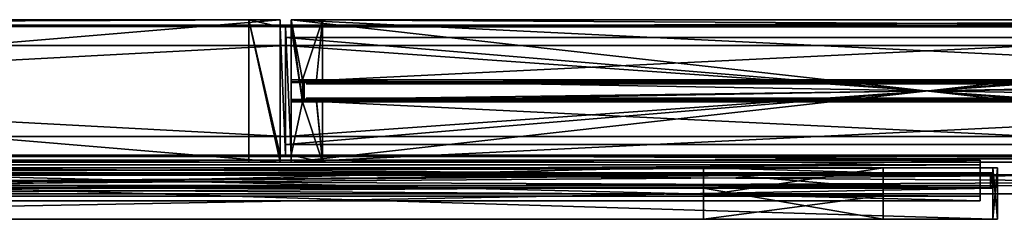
# Model space of a CAD drawing. Header units: inches. Extents: x -213 to 429, y -72 to 85.
# Tile 497 of 656: x 345.82 to 373.45, y -71.07 to -65.47. Entities that reach past the tile are written whole.
import ezdxf

# ---------------------------------------------------------------- set-up
doc = ezdxf.new("R2010")
doc.units = ezdxf.units.IN
doc.header["$LTSCALE"] = 96
doc.header["$MEASUREMENT"] = 0
for name, color, linetype, true_color in [('CET color Grey4', 7, 'Continuous', 0x0a0a0a), ('CET color Grey71', 7, 'Continuous', 0xb4b4b4), ('CET color Grey80', 7, 'Continuous', 0xcccdc8)]:
    doc.layers.add(name, color=color, linetype=linetype, true_color=true_color)
doc.layers.add('CET Default', color=1, linetype='Continuous')

# ---------------------------------------------------------------- blocks, each defined once
blk = doc.blocks.new('*C375')
at = {"layer": 'CET color Grey4', "linetype": 'Continuous'}
mesh = blk.add_polyface(dxfattribs=at)
corners = [(35.843, 3.843, 3.681), (0.157, 3.843, 3.681), (0.157, 3.843, 3.878), (35.843, 3.843, 3.878), (0.157, 3.803, 3.681), (0.157, 3.803, 3.878), (35.843, 3.803, 3.681), (35.843, 3.803, 3.878)]
mesh.append_faces([[corners[k] for k in face] for face in [(0, 2, 3, 0), (1, 5, 2, 1), (1, 6, 4, 1), (5, 3, 2, 5), (4, 7, 5, 4), (6, 3, 7, 6)]], dxfattribs={"vtx0": -1, "vtx3": -1})
mesh.append_faces([[corners[k] for k in face] for face in [(0, 1, 2, 0), (1, 4, 5, 1), (1, 0, 6, 1), (5, 7, 3, 5), (4, 6, 7, 4), (6, 0, 3, 6)]], dxfattribs={"vtx2": -1})
mesh = blk.add_polyface(dxfattribs=at)
corners = [(35.843, 3.843, 117.374), (0.157, 3.843, 117.374), (0.157, 3.843, 117.571), (35.843, 3.843, 117.571), (0.157, 3.803, 117.374), (0.157, 3.803, 117.571), (35.843, 3.803, 117.374), (35.843, 3.803, 117.571)]
mesh.append_faces([[corners[k] for k in face] for face in [(0, 2, 3, 0), (1, 5, 2, 1), (1, 6, 4, 1), (5, 3, 2, 5), (4, 7, 5, 4), (6, 3, 7, 6)]], dxfattribs={"vtx0": -1, "vtx3": -1})
mesh.append_faces([[corners[k] for k in face] for face in [(0, 1, 2, 0), (1, 4, 5, 1), (1, 0, 6, 1), (5, 7, 3, 5), (4, 6, 7, 4), (6, 0, 3, 6)]], dxfattribs={"vtx2": -1})
mesh = blk.add_polyface(dxfattribs=at)
corners = [(36, 3.5), (0, 3.5), (0, 3.5, 1.252), (36, 3.5, 1.252), (0, 0.5), (0, 0.5, 1.252), (36, 0.5), (36, 0.5, 1.252)]
mesh.append_faces([[corners[k] for k in face] for face in [(0, 2, 3, 0), (1, 5, 2, 1), (1, 6, 4, 1), (5, 3, 2, 5), (4, 7, 5, 4), (6, 3, 7, 6)]], dxfattribs={"vtx0": -1, "vtx3": -1})
mesh.append_faces([[corners[k] for k in face] for face in [(0, 1, 2, 0), (1, 4, 5, 1), (1, 0, 6, 1), (5, 7, 3, 5), (4, 6, 7, 4), (6, 0, 3, 6)]], dxfattribs={"vtx2": -1})
mesh = blk.add_polyface(dxfattribs=at)
corners = [(0, 3.28, 119), (0, 0.72, 119), (0, 0.72, 120), (0, 3.28, 120), (36, 3.28, 119), (36, 0.72, 120), (36, 0.72, 119), (36, 3.28, 120)]
mesh.append_faces([[corners[k] for k in face] for face in [(0, 2, 3, 0), (4, 5, 6, 4), (0, 6, 1, 0), (1, 5, 2, 1), (2, 7, 3, 2), (3, 4, 0, 3)]], dxfattribs={"vtx0": -1, "vtx3": -1})
mesh.append_faces([[corners[k] for k in face] for face in [(0, 1, 2, 0), (4, 7, 5, 4), (0, 4, 6, 0), (1, 6, 5, 1), (2, 5, 7, 2), (3, 7, 4, 3)]], dxfattribs={"vtx2": -1})
mesh = blk.add_polyface(dxfattribs=at)
corners = [(0.157, 1.764, 4.224), (35.843, 1.764, 4.224), (35.843, 2.236, 4.224), (0.157, 2.236, 4.224)]
mesh.append_faces([[corners[k] for k in face] for face in [(0, 2, 3, 0)]], dxfattribs={"vtx0": -1, "vtx3": -1})
mesh.append_faces([[corners[k] for k in face] for face in [(0, 1, 2, 0)]], dxfattribs={"vtx2": -1})
mesh = blk.add_polyface(dxfattribs=at)
corners = [(0.157, 2.236, 4.697), (0.157, 2.236, 4.224), (35.843, 2.236, 4.697), (35.843, 2.236, 4.224)]
mesh.append_faces([[corners[k] for k in face] for face in [(2, 1, 3, 2)]], dxfattribs={"vtx0": -1, "vtx3": -1})
mesh.append_faces([[corners[k] for k in face] for face in [(0, 1, 2, 0)]], dxfattribs={"vtx1": -1})
mesh = blk.add_polyface(dxfattribs=at)
corners = [(35.843, 1.764, 116.972), (0.157, 1.764, 116.972), (35.843, 2.236, 116.972), (0.157, 2.236, 116.972)]
mesh.append_faces([[corners[k] for k in face] for face in [(2, 1, 3, 2)]], dxfattribs={"vtx0": -1, "vtx3": -1})
mesh.append_faces([[corners[k] for k in face] for face in [(0, 1, 2, 0)]], dxfattribs={"vtx1": -1})
mesh = blk.add_polyface(dxfattribs=at)
corners = [(0.157, 2.236, 116.972), (0.157, 2.236, 116.5), (35.843, 2.236, 116.972), (35.843, 2.236, 116.5)]
mesh.append_faces([[corners[k] for k in face] for face in [(2, 1, 3, 2)]], dxfattribs={"vtx0": -1, "vtx3": -1})
mesh.append_faces([[corners[k] for k in face] for face in [(0, 1, 2, 0)]], dxfattribs={"vtx1": -1})
mesh = blk.add_polyface(dxfattribs=at)
corners = [(0.52, 1.772, 4.252), (0.52, 2.291, 4.252), (0.52, 2.291, 117), (0.52, 1.772, 117)]
mesh.append_faces([[corners[k] for k in face] for face in [(0, 2, 3, 0)]], dxfattribs={"vtx0": -1, "vtx3": -1})
mesh.append_faces([[corners[k] for k in face] for face in [(0, 1, 2, 0)]], dxfattribs={"vtx2": -1})
mesh = blk.add_polyface(dxfattribs=at)
corners = [(0.52, 2.244, 117), (0.52, 2.244, 4.252), (0.992, 2.244, 117), (0.992, 2.244, 4.252)]
mesh.append_faces([[corners[k] for k in face] for face in [(2, 1, 3, 2)]], dxfattribs={"vtx0": -1, "vtx3": -1})
mesh.append_faces([[corners[k] for k in face] for face in [(0, 1, 2, 0)]], dxfattribs={"vtx1": -1})
mesh = blk.add_polyface(dxfattribs=at)
corners = [(0.157, 1.764, 4.224), (0.157, 1.764, 4.697), (35.843, 1.764, 4.697), (35.843, 1.764, 4.224)]
mesh.append_faces([[corners[k] for k in face] for face in [(0, 2, 3, 0)]], dxfattribs={"vtx0": -1, "vtx3": -1})
mesh.append_faces([[corners[k] for k in face] for face in [(0, 1, 2, 0)]], dxfattribs={"vtx2": -1})
mesh = blk.add_polyface(dxfattribs=at)
corners = [(0.157, 1.764, 116.5), (0.157, 1.764, 116.972), (35.843, 1.764, 116.972), (35.843, 1.764, 116.5)]
mesh.append_faces([[corners[k] for k in face] for face in [(0, 2, 3, 0)]], dxfattribs={"vtx0": -1, "vtx3": -1})
mesh.append_faces([[corners[k] for k in face] for face in [(0, 1, 2, 0)]], dxfattribs={"vtx2": -1})
mesh = blk.add_polyface(dxfattribs=at)
corners = [(0.52, 1.772, 4.252), (0.52, 1.772, 117), (0.992, 1.772, 117), (0.992, 1.772, 4.252)]
mesh.append_faces([[corners[k] for k in face] for face in [(0, 2, 3, 0)]], dxfattribs={"vtx0": -1, "vtx3": -1})
mesh.append_faces([[corners[k] for k in face] for face in [(0, 1, 2, 0)]], dxfattribs={"vtx2": -1})
mesh = blk.add_polyface(dxfattribs=at)
corners = [(0.157, 0.157, 3.681), (35.843, 0.157, 3.681), (35.843, 0.157, 3.878), (0.157, 0.157, 3.878), (35.843, 0.197, 3.681), (35.843, 0.197, 3.878), (0.157, 0.197, 3.681), (0.157, 0.197, 3.878)]
mesh.append_faces([[corners[k] for k in face] for face in [(0, 2, 3, 0), (1, 5, 2, 1), (1, 6, 4, 1), (5, 3, 2, 5), (4, 7, 5, 4), (6, 3, 7, 6)]], dxfattribs={"vtx0": -1, "vtx3": -1})
mesh.append_faces([[corners[k] for k in face] for face in [(0, 1, 2, 0), (1, 4, 5, 1), (1, 0, 6, 1), (5, 7, 3, 5), (4, 6, 7, 4), (6, 0, 3, 6)]], dxfattribs={"vtx2": -1})
mesh = blk.add_polyface(dxfattribs=at)
corners = [(0.157, 0.157, 117.374), (35.843, 0.157, 117.374), (35.843, 0.157, 117.571), (0.157, 0.157, 117.571), (35.843, 0.197, 117.374), (35.843, 0.197, 117.571), (0.157, 0.197, 117.374), (0.157, 0.197, 117.571)]
mesh.append_faces([[corners[k] for k in face] for face in [(0, 2, 3, 0), (1, 5, 2, 1), (1, 6, 4, 1), (5, 3, 2, 5), (4, 7, 5, 4), (6, 3, 7, 6)]], dxfattribs={"vtx0": -1, "vtx3": -1})
mesh.append_faces([[corners[k] for k in face] for face in [(0, 1, 2, 0), (1, 4, 5, 1), (1, 0, 6, 1), (5, 7, 3, 5), (4, 6, 7, 4), (6, 0, 3, 6)]], dxfattribs={"vtx2": -1})
at = {"layer": 'CET color Grey71', "linetype": 'Continuous'}
mesh = blk.add_polyface(dxfattribs=at)
corners = [(0.575, 2.2, 4.287), (0.575, 2.2, 116.961), (35.425, 2.2, 116.961), (35.425, 2.2, 4.287)]
mesh.append_faces([[corners[k] for k in face] for face in [(0, 2, 3, 0)]], dxfattribs={"vtx0": -1, "vtx3": -1})
mesh.append_faces([[corners[k] for k in face] for face in [(0, 1, 2, 0)]], dxfattribs={"vtx2": -1})
mesh = blk.add_polyface(dxfattribs=at)
corners = [(0.575, 1.8, 116.961), (0.575, 1.8, 4.287), (35.425, 1.8, 116.961), (35.425, 1.8, 4.287)]
mesh.append_faces([[corners[k] for k in face] for face in [(2, 1, 3, 2)]], dxfattribs={"vtx0": -1, "vtx3": -1})
mesh.append_faces([[corners[k] for k in face] for face in [(0, 1, 2, 0)]], dxfattribs={"vtx1": -1})
at = {"layer": 'CET color Grey80', "linetype": 'Continuous'}
mesh = blk.add_polyface(dxfattribs=at)
corners = [(0.87, 2.26, 4.752), (0.87, 2.309, 4.752), (1.031, 2.26, 4.752), (1.031, 4, 4.752), (0.472, 2.309, 4.752), (0.157, 4, 4.752), (0.472, 1.691, 4.752), (0.157, 3.803, 4.752), (0.157, 0.197, 4.752), (0, 3.803, 4.752), (0, 0.197, 4.752), (1.031, 0, 4.752), (0.87, 1.74, 4.752), (1.031, 1.74, 4.752), (0.87, 1.691, 4.752), (0.157, 0, 4.752), (0.157, 0.197, 116.5), (0.157, 0, 116.5), (1.031, 0, 116.5), (0.472, 1.691, 116.5), (0.87, 1.691, 116.5), (0.87, 1.74, 116.5), (1.031, 1.74, 116.5), (0, 3.803, 116.5), (0, 0.197, 116.5), (0.157, 3.803, 116.5), (0.157, 4, 116.5), (0.472, 2.309, 116.5), (1.031, 4, 116.5), (0.87, 2.309, 116.5), (1.031, 2.26, 116.5), (0.87, 2.26, 116.5)]
mesh.append_faces([[corners[k] for k in face] for face in [(6, 8, 7, 6), (11, 8, 6, 11), (19, 16, 18, 19), (25, 16, 19, 25)]], dxfattribs={"vtx0": -1, "vtx1": -1, "vtx2": -1, "vtx3": -1})
mesh.append_faces([[corners[k] for k in face] for face in [(1, 3, 2, 1), (4, 5, 3, 4), (6, 7, 5, 6), (8, 9, 7, 8), (11, 14, 12, 11), (11, 6, 14, 11), (26, 19, 27, 26), (28, 27, 29, 28)]], dxfattribs={"vtx0": -1, "vtx2": -1, "vtx3": -1})
mesh.append_faces([[corners[k] for k in face] for face in [(11, 12, 13, 11), (30, 29, 31, 30)]], dxfattribs={"vtx0": -1, "vtx3": -1})
mesh.append_faces([[corners[k] for k in face] for face in [(0, 1, 2, 0), (22, 21, 18, 22), (24, 23, 10, 24), (16, 24, 8, 16), (17, 16, 15, 17), (18, 17, 11, 18), (22, 18, 13, 22), (21, 22, 12, 21), (20, 21, 14, 20), (19, 20, 6, 19), (27, 19, 4, 27), (29, 27, 1, 29), (31, 29, 0, 31), (30, 31, 2, 30), (28, 30, 3, 28), (26, 28, 5, 26), (25, 26, 7, 25), (23, 25, 9, 23)]], dxfattribs={"vtx1": -1})
mesh.append_faces([[corners[k] for k in face] for face in [(1, 4, 3, 1), (4, 6, 5, 4), (20, 19, 18, 20), (21, 20, 18, 21), (25, 23, 16, 25), (26, 25, 19, 26), (28, 26, 27, 28), (30, 28, 29, 30)]], dxfattribs={"vtx1": -1, "vtx2": -1})
mesh.append_faces([[corners[k] for k in face] for face in [(8, 10, 9, 8), (11, 15, 8, 11), (16, 17, 18, 16), (23, 24, 16, 23), (23, 9, 10, 23), (24, 10, 8, 24), (16, 8, 15, 16), (17, 15, 11, 17), (18, 11, 13, 18), (22, 13, 12, 22), (21, 12, 14, 21), (20, 14, 6, 20), (19, 6, 4, 19), (27, 4, 1, 27), (29, 1, 0, 29), (31, 0, 2, 31), (30, 2, 3, 30), (28, 3, 5, 28), (26, 5, 7, 26), (25, 7, 9, 25)]], dxfattribs={"vtx2": -1})
mesh = blk.add_polyface(dxfattribs=at)
corners = [(0.157, 2.309, 4.591), (0.157, 4, 1.252), (0.157, 2.309, 4.197), (0.157, 1.691, 4.197), (0.157, 0.197, 3.878), (0.157, 1.691, 4.591), (0.157, 1.742, 4.752), (0.157, 1.742, 4.591), (0.157, 0, 4.752), (0.157, 0, 3.878), (0.157, 4, 3.878), (0.157, 3.803, 3.878), (0.157, 4, 4.752), (0.157, 3.803, 3.681), (0.157, 4, 3.681), (0.157, 2.258, 4.752), (0.157, 2.258, 4.591), (0.157, 0.197, 3.681), (0.157, 0, 3.681), (0.157, 0, 1.252), (35.843, 0, 3.681), (35.843, 0, 1.252), (35.843, 4, 1.252), (35.843, 0.197, 3.681), (35.843, 0.197, 3.878), (35.843, 2.309, 4.591), (35.843, 4, 4.752), (35.843, 2.258, 4.752), (35.843, 2.258, 4.591), (35.843, 4, 3.681), (35.843, 3.803, 3.681), (35.843, 3.803, 3.878), (35.843, 4, 3.878), (35.843, 1.742, 4.752), (35.843, 0, 4.752), (35.843, 0, 3.878), (35.843, 1.691, 4.591), (35.843, 1.742, 4.591), (35.843, 1.691, 4.197), (35.843, 2.309, 4.197)]
mesh.append_faces([[corners[k] for k in face] for face in [(1, 4, 3, 1), (4, 6, 5, 4), (11, 0, 12, 11), (13, 1, 0, 13), (25, 22, 30, 25), (26, 25, 31, 26), (36, 33, 24, 36), (38, 24, 22, 38)]], dxfattribs={"vtx0": -1, "vtx1": -1, "vtx2": -1, "vtx3": -1})
mesh.append_faces([[corners[k] for k in face] for face in [(0, 1, 2, 0), (39, 22, 25, 39)]], dxfattribs={"vtx0": -1, "vtx1": -1, "vtx3": -1})
mesh.append_faces([[corners[k] for k in face] for face in [(1, 3, 2, 1), (4, 5, 3, 4), (1, 17, 4, 1), (1, 18, 17, 1), (25, 26, 27, 25), (25, 30, 31, 25), (24, 33, 34, 24)]], dxfattribs={"vtx0": -1, "vtx2": -1, "vtx3": -1})
mesh.append_faces([[corners[k] for k in face] for face in [(8, 4, 9, 8), (15, 0, 16, 15), (26, 31, 32, 26)]], dxfattribs={"vtx0": -1, "vtx3": -1})
mesh.append_faces([[corners[k] for k in face] for face in [(10, 11, 12, 10), (28, 25, 27, 28), (35, 24, 34, 35), (22, 21, 1, 22), (29, 22, 14, 29), (30, 29, 13, 30), (31, 30, 11, 31), (32, 31, 10, 32), (26, 32, 12, 26), (27, 26, 15, 27), (28, 27, 16, 28), (25, 28, 0, 25), (39, 25, 2, 39), (38, 39, 3, 38), (36, 38, 5, 36), (37, 36, 7, 37), (33, 37, 6, 33), (34, 33, 8, 34), (35, 34, 9, 35), (24, 35, 4, 24), (23, 24, 17, 23), (20, 23, 18, 20), (21, 20, 19, 21)]], dxfattribs={"vtx1": -1})
mesh.append_faces([[corners[k] for k in face] for face in [(8, 6, 4, 8), (11, 13, 0, 11), (15, 12, 0, 15), (23, 20, 22, 23), (24, 23, 22, 24), (38, 36, 24, 38), (39, 38, 22, 39)]], dxfattribs={"vtx1": -1, "vtx2": -1})
mesh.append_faces([[corners[k] for k in face] for face in [(6, 7, 5, 6), (13, 14, 1, 13), (1, 19, 18, 1), (20, 21, 22, 20), (22, 29, 30, 22), (36, 37, 33, 36), (21, 19, 1, 21), (22, 1, 14, 22), (29, 14, 13, 29), (30, 13, 11, 30), (31, 11, 10, 31), (32, 10, 12, 32), (26, 12, 15, 26), (27, 15, 16, 27), (28, 16, 0, 28), (25, 0, 2, 25), (39, 2, 3, 39), (38, 3, 5, 38), (36, 5, 7, 36), (37, 7, 6, 37), (33, 6, 8, 33), (34, 8, 9, 34), (35, 9, 4, 35), (24, 4, 17, 24), (23, 17, 18, 23), (20, 18, 19, 20)]], dxfattribs={"vtx2": -1})
mesh = blk.add_polyface(dxfattribs=at)
corners = [(0.157, 4, 119), (0.157, 0.197, 117.571), (0.157, 0, 119), (0.157, 1.691, 117.055), (0.157, 2.309, 117.055), (0.157, 3.803, 117.571), (0.157, 4, 117.571), (0.157, 4, 116.5), (0.157, 2.309, 116.661), (0.157, 3.803, 117.374), (0.157, 1.742, 116.5), (0.157, 0.197, 117.374), (0.157, 1.691, 116.661), (0.157, 2.258, 116.661), (0.157, 2.258, 116.5), (0.157, 0, 117.374), (0.157, 0, 116.5), (0.157, 1.742, 116.661), (0.157, 4, 117.374), (0.157, 0, 117.571), (35.843, 0, 119), (35.843, 0, 117.571), (35.843, 0.197, 117.571), (35.843, 4, 116.5), (35.843, 4, 117.374), (35.843, 3.803, 117.374), (35.843, 1.742, 116.5), (35.843, 1.742, 116.661), (35.843, 1.691, 116.661), (35.843, 0.197, 117.374), (35.843, 0, 117.374), (35.843, 0, 116.5), (35.843, 2.309, 116.661), (35.843, 2.258, 116.661), (35.843, 2.258, 116.5), (35.843, 1.691, 117.055), (35.843, 3.803, 117.571), (35.843, 2.309, 117.055), (35.843, 4, 117.571), (35.843, 4, 119)]
mesh.append_faces([[corners[k] for k in face] for face in [(13, 7, 14, 13), (13, 8, 7, 13)]])
mesh.append_faces([[corners[k] for k in face] for face in [(0, 3, 1, 0), (0, 5, 4, 0), (4, 9, 7, 4), (1, 12, 10, 1), (26, 28, 22, 26), (23, 25, 37, 23), (37, 36, 39, 37), (22, 35, 39, 22)]], dxfattribs={"vtx0": -1, "vtx1": -1, "vtx2": -1, "vtx3": -1})
mesh.append_faces([[corners[k] for k in face] for face in [(0, 1, 2, 0), (1, 10, 11, 1), (29, 26, 22, 29), (32, 23, 37, 32), (20, 22, 39, 20)]], dxfattribs={"vtx0": -1, "vtx1": -1, "vtx3": -1})
mesh.append_faces([[corners[k] for k in face] for face in [(0, 4, 3, 0), (4, 5, 9, 4), (1, 3, 12, 1), (26, 29, 30, 26), (23, 32, 33, 23)]], dxfattribs={"vtx0": -1, "vtx2": -1, "vtx3": -1})
mesh.append_faces([[corners[k] for k in face] for face in [(4, 7, 8, 4), (15, 10, 16, 15)]], dxfattribs={"vtx0": -1, "vtx3": -1})
mesh.append_faces([[corners[k] for k in face] for face in [(31, 26, 30, 31), (34, 23, 33, 34), (20, 39, 2, 20), (21, 20, 19, 21), (22, 21, 1, 22), (29, 22, 11, 29), (30, 29, 15, 30), (31, 30, 16, 31), (26, 31, 10, 26), (27, 26, 17, 27), (28, 27, 12, 28), (35, 28, 3, 35), (37, 35, 4, 37), (32, 37, 8, 32), (33, 32, 13, 33), (34, 33, 14, 34), (23, 34, 7, 23), (24, 23, 18, 24), (25, 24, 9, 25), (36, 25, 5, 36), (38, 36, 6, 38), (39, 38, 0, 39)]], dxfattribs={"vtx1": -1})
mesh.append_faces([[corners[k] for k in face] for face in [(15, 11, 10, 15), (28, 35, 22, 28), (25, 36, 37, 25), (35, 37, 39, 35)]], dxfattribs={"vtx1": -1, "vtx2": -1})
mesh.append_faces([[corners[k] for k in face] for face in [(0, 6, 5, 0), (12, 17, 10, 12), (9, 18, 7, 9), (1, 19, 2, 1), (20, 21, 22, 20), (23, 24, 25, 23), (26, 27, 28, 26), (36, 38, 39, 36), (39, 0, 2, 39), (20, 2, 19, 20), (21, 19, 1, 21), (22, 1, 11, 22), (29, 11, 15, 29), (30, 15, 16, 30), (31, 16, 10, 31), (26, 10, 17, 26), (27, 17, 12, 27), (28, 12, 3, 28), (35, 3, 4, 35), (37, 4, 8, 37), (32, 8, 13, 32), (33, 13, 14, 33), (34, 14, 7, 34), (23, 7, 18, 23), (24, 18, 9, 24), (25, 9, 5, 25), (36, 5, 6, 36), (38, 6, 0, 38)]], dxfattribs={"vtx2": -1})
blk = doc.blocks.new('*C308')
at = {"layer": 'CET Default', "linetype": 'Continuous', "rotation": 359.9999999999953}
blk.add_blockref('*C375', (80.571, 73.06), dxfattribs=at)
blk = doc.blocks.new('*C356')
at = {"layer": 'CET color Grey4', "linetype": 'Continuous'}
mesh = blk.add_polyface(dxfattribs=at)
corners = [(27.488, 5.085, 0.591), (-19.488, 5.085, 0.591), (-19.488, 5.085, 1.252), (27.488, 5.085, 1.252), (-19.488, 3.939, 0.591), (-19.488, 3.939, 1.252), (27.488, 3.939, 0.591), (27.488, 3.939, 1.252)]
mesh.append_faces([[corners[k] for k in face] for face in [(0, 2, 3, 0), (1, 5, 2, 1), (1, 6, 4, 1), (5, 3, 2, 5), (4, 7, 5, 4), (6, 3, 7, 6)]], dxfattribs={"vtx0": -1, "vtx3": -1})
mesh.append_faces([[corners[k] for k in face] for face in [(0, 1, 2, 0), (1, 4, 5, 1), (1, 0, 6, 1), (5, 7, 3, 5), (4, 6, 7, 4), (6, 0, 3, 6)]], dxfattribs={"vtx2": -1})
mesh = blk.add_polyface(dxfattribs=at)
corners = [(27.488, 4.955), (-19.488, 4.955), (-19.488, 4.955, 0.591), (27.488, 4.955, 0.591), (-19.488, 4.656), (-19.488, 4.656, 0.591), (27.488, 4.656), (27.488, 4.656, 0.591)]
mesh.append_faces([[corners[k] for k in face] for face in [(0, 2, 3, 0), (1, 5, 2, 1), (1, 6, 4, 1), (5, 3, 2, 5), (4, 7, 5, 4), (6, 3, 7, 6)]], dxfattribs={"vtx0": -1, "vtx3": -1})
mesh.append_faces([[corners[k] for k in face] for face in [(0, 1, 2, 0), (1, 4, 5, 1), (1, 0, 6, 1), (5, 7, 3, 5), (4, 6, 7, 4), (6, 0, 3, 6)]], dxfattribs={"vtx2": -1})
mesh = blk.add_polyface(dxfattribs=at)
corners = [(27.488, 4.368), (-19.488, 4.368), (-19.488, 4.368, 0.591), (27.488, 4.368, 0.591), (-19.488, 4.069), (-19.488, 4.069, 0.591), (27.488, 4.069), (27.488, 4.069, 0.591)]
mesh.append_faces([[corners[k] for k in face] for face in [(0, 2, 3, 0), (1, 5, 2, 1), (1, 6, 4, 1), (5, 3, 2, 5), (4, 7, 5, 4), (6, 3, 7, 6)]], dxfattribs={"vtx0": -1, "vtx3": -1})
mesh.append_faces([[corners[k] for k in face] for face in [(0, 1, 2, 0), (1, 4, 5, 1), (1, 0, 6, 1), (5, 7, 3, 5), (4, 6, 7, 4), (6, 0, 3, 6)]], dxfattribs={"vtx2": -1})
mesh = blk.add_polyface(dxfattribs=at)
corners = [(0.157, 4, 1.252), (1.03, 4, 1.252), (0.157, 4), (1.03, 4), (0.157, 3.803, 1.252), (0.157, 3.803), (0, 3.803, 1.252), (0, 3.803), (0, 0.197, 1.252), (0, 0.197), (0.157, 0.197, 1.252), (0.157, 0.197), (0.157, 0, 1.252), (0.157, 0), (1.03, 0), (1.03, 0, 1.252)]
mesh.append_faces([[corners[k] for k in face] for face in [(14, 11, 5, 14), (4, 10, 15, 4)]], dxfattribs={"vtx0": -1, "vtx1": -1, "vtx2": -1, "vtx3": -1})
mesh.append_faces([[corners[k] for k in face] for face in [(14, 5, 2, 14), (11, 7, 5, 11)]], dxfattribs={"vtx0": -1, "vtx2": -1, "vtx3": -1})
mesh.append_faces([[corners[k] for k in face] for face in [(0, 15, 1, 0)]], dxfattribs={"vtx0": -1, "vtx3": -1})
mesh.append_faces([[corners[k] for k in face] for face in [(0, 1, 2, 0), (4, 0, 5, 4), (6, 4, 7, 6), (8, 6, 9, 8), (10, 8, 11, 10), (12, 10, 13, 12), (3, 14, 2, 3), (15, 12, 14, 15), (1, 15, 3, 1)]], dxfattribs={"vtx1": -1})
mesh.append_faces([[corners[k] for k in face] for face in [(4, 6, 10, 4), (0, 4, 15, 0)]], dxfattribs={"vtx1": -1, "vtx2": -1})
mesh.append_faces([[corners[k] for k in face] for face in [(1, 3, 2, 1), (0, 2, 5, 0), (4, 5, 7, 4), (6, 7, 9, 6), (8, 9, 11, 8), (10, 11, 13, 10), (11, 9, 7, 11), (14, 13, 11, 14), (10, 12, 15, 10), (6, 8, 10, 6), (12, 13, 14, 12), (15, 14, 3, 15)]], dxfattribs={"vtx2": -1})
mesh = blk.add_polyface(dxfattribs=at)
corners = [(0.157, 3.843, 117.374), (0.157, 3.843, 117.571), (47.843, 3.843, 117.571), (47.843, 3.843, 117.374)]
mesh.append_faces([[corners[k] for k in face] for face in [(0, 2, 3, 0)]], dxfattribs={"vtx0": -1, "vtx3": -1})
mesh.append_faces([[corners[k] for k in face] for face in [(0, 1, 2, 0)]], dxfattribs={"vtx2": -1})
mesh = blk.add_polyface(dxfattribs=at)
corners = [(0, 3.28, 119), (0, 0.72, 119), (0, 0.72, 120), (0, 3.28, 120), (48, 3.28, 119), (48, 0.72, 120), (48, 0.72, 119), (48, 3.28, 120)]
mesh.append_faces([[corners[k] for k in face] for face in [(0, 2, 3, 0), (4, 5, 6, 4), (0, 6, 1, 0), (1, 5, 2, 1), (2, 7, 3, 2), (3, 4, 0, 3)]], dxfattribs={"vtx0": -1, "vtx3": -1})
mesh.append_faces([[corners[k] for k in face] for face in [(0, 1, 2, 0), (4, 7, 5, 4), (0, 4, 6, 0), (1, 6, 5, 1), (2, 5, 7, 2), (3, 7, 4, 3)]], dxfattribs={"vtx2": -1})
mesh = blk.add_polyface(dxfattribs=at)
corners = [(0.157, 0.157, 117.374), (0.157, 0.157, 117.571), (47.843, 0.157, 117.571), (47.843, 0.157, 117.374)]
mesh.append_faces([[corners[k] for k in face] for face in [(0, 2, 3, 0)]], dxfattribs={"vtx0": -1, "vtx3": -1})
mesh.append_faces([[corners[k] for k in face] for face in [(0, 1, 2, 0)]], dxfattribs={"vtx2": -1})
at = {"layer": 'CET color Grey71', "linetype": 'Continuous'}
mesh = blk.add_polyface(dxfattribs=at)
corners = [(27.843, 4.65, 117.067), (27.843, 4.374, 117.067), (27.843, 4.65, 3.657), (27.843, 4.374, 3.657), (27.783, 4.709, 117.067), (27.783, 4.709, 3.657), (-19.783, 4.709, 117.067), (-19.783, 4.709, 3.657), (-19.843, 4.65, 117.067), (-19.843, 4.65, 3.657), (-19.843, 4.374, 117.067), (-19.843, 4.374, 3.657), (-19.783, 4.315, 117.067), (-19.783, 4.315, 3.657), (27.783, 4.315, 3.657), (27.783, 4.315, 117.067)]
mesh.append_faces([[corners[k] for k in face] for face in [(13, 2, 3, 13), (13, 5, 2, 13), (13, 7, 5, 13), (13, 9, 7, 13)]], dxfattribs={"vtx0": -1, "vtx2": -1, "vtx3": -1})
mesh.append_faces([[corners[k] for k in face] for face in [(13, 3, 14, 13)]], dxfattribs={"vtx0": -1, "vtx3": -1})
mesh.append_faces([[corners[k] for k in face] for face in [(0, 1, 2, 0), (4, 0, 5, 4), (6, 4, 7, 6), (8, 6, 9, 8), (10, 8, 11, 10), (12, 10, 13, 12), (15, 1, 12, 15), (15, 12, 14, 15), (1, 15, 3, 1)]], dxfattribs={"vtx1": -1})
mesh.append_faces([[corners[k] for k in face] for face in [(6, 8, 12, 6), (4, 6, 12, 4), (0, 4, 12, 0), (1, 0, 12, 1)]], dxfattribs={"vtx1": -1, "vtx2": -1})
mesh.append_faces([[corners[k] for k in face] for face in [(1, 3, 2, 1), (0, 2, 5, 0), (4, 5, 7, 4), (6, 7, 9, 6), (8, 9, 11, 8), (10, 11, 13, 10), (13, 11, 9, 13), (8, 10, 12, 8), (12, 13, 14, 12), (15, 14, 3, 15)]], dxfattribs={"vtx2": -1})
at = {"layer": 'CET color Grey80', "linetype": 'Continuous'}
mesh = blk.add_polyface(dxfattribs=at)
corners = [(-19.843, 5.602, 1.252), (-19.98, 5.602, 1.252), (-19.98, 5.602, 4.752), (-19.843, 5.602, 4.752), (-19.98, 4.157, 1.252), (-19.98, 4.157, 4.752), (-19.843, 4.157, 1.252), (-19.843, 4.157, 4.752)]
mesh.append_faces([[corners[k] for k in face] for face in [(0, 2, 3, 0), (1, 5, 2, 1), (1, 6, 4, 1), (5, 3, 2, 5), (4, 7, 5, 4), (6, 3, 7, 6)]], dxfattribs={"vtx0": -1, "vtx3": -1})
mesh.append_faces([[corners[k] for k in face] for face in [(0, 1, 2, 0), (1, 4, 5, 1), (1, 0, 6, 1), (5, 7, 3, 5), (4, 6, 7, 4), (6, 0, 3, 6)]], dxfattribs={"vtx2": -1})
mesh = blk.add_polyface(dxfattribs=at)
corners = [(27.843, 5.602, 4.752), (27.843, 5.602, 1.252), (-19.843, 5.602, 4.752), (-19.843, 5.602, 1.252), (27.843, 4.728, 4.752), (-19.843, 4.728, 4.752), (27.843, 4.728, 3.65), (-19.843, 4.728, 3.65), (27.843, 4.295, 3.65), (-19.843, 4.295, 3.65), (27.843, 4.295, 4.752), (-19.843, 4.295, 4.752), (27.843, 4.157, 4.752), (-19.843, 4.157, 4.752), (-19.843, 4.157, 1.252), (27.843, 4.157, 1.252)]
mesh.append_faces([[corners[k] for k in face] for face in [(5, 3, 7, 5), (6, 1, 4, 6)]], dxfattribs={"vtx0": -1, "vtx1": -1, "vtx3": -1})
mesh.append_faces([[corners[k] for k in face] for face in [(9, 14, 13, 9), (9, 3, 14, 9), (1, 6, 8, 1)]], dxfattribs={"vtx0": -1, "vtx2": -1, "vtx3": -1})
mesh.append_faces([[corners[k] for k in face] for face in [(9, 13, 11, 9)]], dxfattribs={"vtx0": -1, "vtx3": -1})
mesh.append_faces([[corners[k] for k in face] for face in [(0, 1, 2, 0), (4, 0, 5, 4), (6, 4, 7, 6), (8, 6, 9, 8), (10, 8, 11, 10), (12, 10, 13, 12), (10, 12, 8, 10), (15, 12, 14, 15), (1, 15, 3, 1)]], dxfattribs={"vtx1": -1})
mesh.append_faces([[corners[k] for k in face] for face in [(9, 7, 3, 9), (15, 1, 8, 15), (12, 15, 8, 12)]], dxfattribs={"vtx1": -1, "vtx2": -1})
mesh.append_faces([[corners[k] for k in face] for face in [(1, 3, 2, 1), (0, 2, 5, 0), (4, 5, 7, 4), (6, 7, 9, 6), (8, 9, 11, 8), (10, 11, 13, 10), (5, 2, 3, 5), (1, 0, 4, 1), (12, 13, 14, 12), (15, 14, 3, 15)]], dxfattribs={"vtx2": -1})
mesh = blk.add_polyface(dxfattribs=at)
corners = [(-16.768, 4.157, 115.5), (-16.768, 4.157, 117.244), (-16.768, 4.295, 115.5), (-16.768, 4.295, 117.146), (-16.768, 4.933, 117.244), (-16.768, 4.728, 117.146), (-16.768, 5.602, 115.5), (-16.768, 4.728, 115.5), (-16.768, 4.933, 119), (-16.768, 5.602, 119), (-11.728, 5.602, 115.5), (-11.728, 5.602, 119), (-11.728, 4.933, 119), (-11.728, 4.933, 117.244), (-11.728, 4.728, 117.146), (-11.728, 4.728, 115.5), (-11.728, 4.295, 117.146), (-11.728, 4.157, 117.244), (-11.728, 4.295, 115.5), (-11.728, 4.157, 115.5)]
mesh.append_faces([[corners[k] for k in face] for face in [(4, 6, 5, 4), (14, 10, 13, 14)]], dxfattribs={"vtx0": -1, "vtx1": -1, "vtx2": -1, "vtx3": -1})
mesh.append_faces([[corners[k] for k in face] for face in [(8, 6, 4, 8), (13, 10, 12, 13)]], dxfattribs={"vtx0": -1, "vtx1": -1, "vtx3": -1})
mesh.append_faces([[corners[k] for k in face] for face in [(1, 3, 2, 1), (4, 5, 3, 4), (16, 13, 17, 16)]], dxfattribs={"vtx0": -1, "vtx2": -1, "vtx3": -1})
mesh.append_faces([[corners[k] for k in face] for face in [(18, 17, 19, 18)]], dxfattribs={"vtx0": -1, "vtx3": -1})
mesh.append_faces([[corners[k] for k in face] for face in [(0, 1, 2, 0), (18, 19, 2, 18), (16, 18, 3, 16), (14, 16, 5, 14), (15, 14, 7, 15), (10, 15, 6, 10), (11, 10, 9, 11), (12, 11, 8, 12), (13, 12, 4, 13), (17, 13, 1, 17), (19, 17, 0, 19)]], dxfattribs={"vtx1": -1})
mesh.append_faces([[corners[k] for k in face] for face in [(1, 4, 3, 1), (16, 14, 13, 16), (18, 16, 17, 18)]], dxfattribs={"vtx1": -1, "vtx2": -1})
mesh.append_faces([[corners[k] for k in face] for face in [(6, 7, 5, 6), (8, 9, 6, 8), (10, 11, 12, 10), (14, 15, 10, 14), (19, 0, 2, 19), (18, 2, 3, 18), (16, 3, 5, 16), (14, 5, 7, 14), (15, 7, 6, 15), (10, 6, 9, 10), (11, 9, 8, 11), (12, 8, 4, 12), (13, 4, 1, 13), (17, 1, 0, 17)]], dxfattribs={"vtx2": -1})
mesh = blk.add_polyface(dxfattribs=at)
corners = [(47.843, 4.354, 117.78), (47.843, 4.886, 117.78), (-71.843, 4.354, 117.78), (-71.843, 4.886, 117.78), (47.843, 4.354, 118.921), (-71.843, 4.354, 118.921), (47.843, 4.886, 118.921), (-71.843, 4.886, 118.921), (47.843, 4.886, 119.13), (-71.843, 4.886, 119.13), (47.843, 4, 119.13), (-71.843, 4, 119.13), (47.843, 4, 117.571), (-71.843, 4, 117.571), (-71.843, 4.886, 117.571), (47.843, 4.886, 117.571)]
mesh.append_faces([[corners[k] for k in face] for face in [(5, 11, 9, 5), (2, 13, 11, 2), (2, 14, 13, 2), (10, 0, 4, 10)]], dxfattribs={"vtx0": -1, "vtx2": -1, "vtx3": -1})
mesh.append_faces([[corners[k] for k in face] for face in [(8, 4, 6, 8)]], dxfattribs={"vtx0": -1, "vtx3": -1})
mesh.append_faces([[corners[k] for k in face] for face in [(0, 1, 2, 0), (4, 0, 5, 4), (6, 4, 7, 6), (8, 6, 9, 8), (10, 8, 11, 10), (12, 10, 13, 12), (7, 5, 9, 7), (15, 12, 14, 15), (1, 15, 3, 1)]], dxfattribs={"vtx1": -1})
mesh.append_faces([[corners[k] for k in face] for face in [(5, 2, 11, 5), (12, 15, 0, 12), (10, 12, 0, 10), (8, 10, 4, 8)]], dxfattribs={"vtx1": -1, "vtx2": -1})
mesh.append_faces([[corners[k] for k in face] for face in [(1, 3, 2, 1), (0, 2, 5, 0), (4, 5, 7, 4), (6, 7, 9, 6), (8, 9, 11, 8), (10, 11, 13, 10), (2, 3, 14, 2), (15, 1, 0, 15), (12, 13, 14, 12), (15, 14, 3, 15)]], dxfattribs={"vtx2": -1})
mesh = blk.add_polyface(dxfattribs=at)
corners = [(0.157, 4, 116.5), (1.03, 4, 116.5), (0.157, 4, 1.252), (1.03, 4, 1.252), (0.157, 3.803, 116.5), (0.157, 3.803, 1.252), (0, 3.803, 116.5), (0, 3.803, 1.252), (0, 0.197, 116.5), (0, 0.197, 1.252), (0.157, 0.197, 116.5), (0.157, 0.197, 1.252), (0.157, 0, 116.5), (0.157, 0, 1.252), (1.03, 0, 1.252), (1.03, 0, 116.5)]
mesh.append_faces([[corners[k] for k in face] for face in [(14, 11, 5, 14), (4, 10, 15, 4)]], dxfattribs={"vtx0": -1, "vtx1": -1, "vtx2": -1, "vtx3": -1})
mesh.append_faces([[corners[k] for k in face] for face in [(14, 5, 2, 14), (11, 7, 5, 11)]], dxfattribs={"vtx0": -1, "vtx2": -1, "vtx3": -1})
mesh.append_faces([[corners[k] for k in face] for face in [(0, 15, 1, 0)]], dxfattribs={"vtx0": -1, "vtx3": -1})
mesh.append_faces([[corners[k] for k in face] for face in [(0, 1, 2, 0), (4, 0, 5, 4), (6, 4, 7, 6), (8, 6, 9, 8), (10, 8, 11, 10), (12, 10, 13, 12), (3, 14, 2, 3), (15, 12, 14, 15), (1, 15, 3, 1)]], dxfattribs={"vtx1": -1})
mesh.append_faces([[corners[k] for k in face] for face in [(4, 6, 10, 4), (0, 4, 15, 0)]], dxfattribs={"vtx1": -1, "vtx2": -1})
mesh.append_faces([[corners[k] for k in face] for face in [(1, 3, 2, 1), (0, 2, 5, 0), (4, 5, 7, 4), (6, 7, 9, 6), (8, 9, 11, 8), (10, 11, 13, 10), (11, 9, 7, 11), (14, 13, 11, 14), (10, 12, 15, 10), (6, 8, 10, 6), (12, 13, 14, 12), (15, 14, 3, 15)]], dxfattribs={"vtx2": -1})
mesh = blk.add_polyface(dxfattribs=at)
corners = [(47.843, 4, 119), (47.843, 4, 117.57), (0.157, 4, 119), (0.157, 4, 117.57), (47.843, 0, 119), (0.157, 0, 119), (0.157, 3.805, 117.57), (0.157, 0.195, 117.57), (0.157, 3.805, 117.375), (0.157, 4, 116.5), (0.157, 4, 117.375), (0.157, 0, 117.57), (0.157, 0.195, 117.375), (0.157, 0, 117.375), (0.157, 0, 116.5), (47.843, 0, 117.375), (47.843, 0, 116.5), (47.843, 4, 116.5), (47.843, 0.195, 117.375), (47.843, 0.195, 117.57), (47.843, 0, 117.57), (47.843, 4, 117.375), (47.843, 3.805, 117.375), (47.843, 3.805, 117.57)]
mesh.append_faces([[corners[k] for k in face] for face in [(6, 7, 2, 6), (8, 9, 7, 8), (19, 17, 22, 19), (0, 19, 23, 0)]], dxfattribs={"vtx0": -1, "vtx1": -1, "vtx2": -1, "vtx3": -1})
mesh.append_faces([[corners[k] for k in face] for face in [(9, 12, 7, 9), (9, 13, 12, 9), (19, 0, 4, 19), (19, 22, 23, 19)]], dxfattribs={"vtx0": -1, "vtx2": -1, "vtx3": -1})
mesh.append_faces([[corners[k] for k in face] for face in [(5, 7, 11, 5), (0, 23, 1, 0)]], dxfattribs={"vtx0": -1, "vtx3": -1})
mesh.append_faces([[corners[k] for k in face] for face in [(0, 1, 2, 0), (4, 0, 5, 4), (3, 6, 2, 3), (20, 19, 4, 20), (20, 4, 11, 20), (19, 20, 7, 19), (18, 19, 12, 18), (15, 18, 13, 15), (16, 15, 14, 16), (17, 16, 9, 17), (21, 17, 10, 21), (22, 21, 8, 22), (23, 22, 6, 23), (1, 23, 3, 1)]], dxfattribs={"vtx1": -1})
mesh.append_faces([[corners[k] for k in face] for face in [(6, 8, 7, 6), (5, 2, 7, 5), (18, 15, 17, 18), (19, 18, 17, 19)]], dxfattribs={"vtx1": -1, "vtx2": -1})
mesh.append_faces([[corners[k] for k in face] for face in [(1, 3, 2, 1), (0, 2, 5, 0), (8, 10, 9, 8), (9, 14, 13, 9), (15, 16, 17, 15), (17, 21, 22, 17), (4, 5, 11, 4), (20, 11, 7, 20), (19, 7, 12, 19), (18, 12, 13, 18), (15, 13, 14, 15), (16, 14, 9, 16), (17, 9, 10, 17), (21, 10, 8, 21), (22, 8, 6, 22), (23, 6, 3, 23)]], dxfattribs={"vtx2": -1})
blk = doc.blocks.new('*C345')
at = {"layer": 'CET Default', "linetype": 'Continuous', "rotation": 179.9999999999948}
blk.add_blockref('*C356', (80.571, 77.06), dxfattribs=at)
blk = doc.blocks.new('*C325')
at = {"layer": 'CET color Grey4', "linetype": 'Continuous'}
mesh = blk.add_polyface(dxfattribs=at)
corners = [(0.157, 3.843, 1.252), (-0.157, 3.843, 1.252), (-0.157, 3.843, 119), (0.157, 3.843, 119), (-0.157, 3.803, 1.252), (-0.157, 3.803, 119), (0.157, 3.803, 1.252), (0.157, 3.803, 119)]
mesh.append_faces([[corners[k] for k in face] for face in [(0, 2, 3, 0), (1, 5, 2, 1), (1, 6, 4, 1), (5, 3, 2, 5), (4, 7, 5, 4), (6, 3, 7, 6)]], dxfattribs={"vtx0": -1, "vtx3": -1})
mesh.append_faces([[corners[k] for k in face] for face in [(0, 1, 2, 0), (1, 4, 5, 1), (1, 0, 6, 1), (5, 7, 3, 5), (4, 6, 7, 4), (6, 0, 3, 6)]], dxfattribs={"vtx2": -1})
mesh = blk.add_polyface(dxfattribs=at)
corners = [(-0.157, 0.157, 1.252), (0.157, 0.157, 1.252), (0.157, 0.157, 119), (-0.157, 0.157, 119), (0.157, 0.197, 1.252), (0.157, 0.197, 119), (-0.157, 0.197, 1.252), (-0.157, 0.197, 119)]
mesh.append_faces([[corners[k] for k in face] for face in [(0, 2, 3, 0), (1, 5, 2, 1), (1, 6, 4, 1), (5, 3, 2, 5), (4, 7, 5, 4), (6, 3, 7, 6)]], dxfattribs={"vtx0": -1, "vtx3": -1})
mesh.append_faces([[corners[k] for k in face] for face in [(0, 1, 2, 0), (1, 4, 5, 1), (1, 0, 6, 1), (5, 7, 3, 5), (4, 6, 7, 4), (6, 0, 3, 6)]], dxfattribs={"vtx2": -1})
blk = doc.blocks.new('*C328')
at = {"layer": 'CET Default', "linetype": 'Continuous', "rotation": 359.9999999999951}
blk.add_blockref('*C325', (80.571, 73.06), dxfattribs=at)

msp = doc.modelspace()

# ---------------------------------------------------------------- block references
at = {"layer": 'CET Default', "linetype": 'Continuous'}
for name in ['*C345', '*C308', '*C328']:
    msp.add_blockref(name, (272.715, -142.529), dxfattribs=at)

doc.saveas('drawing.dxf')
